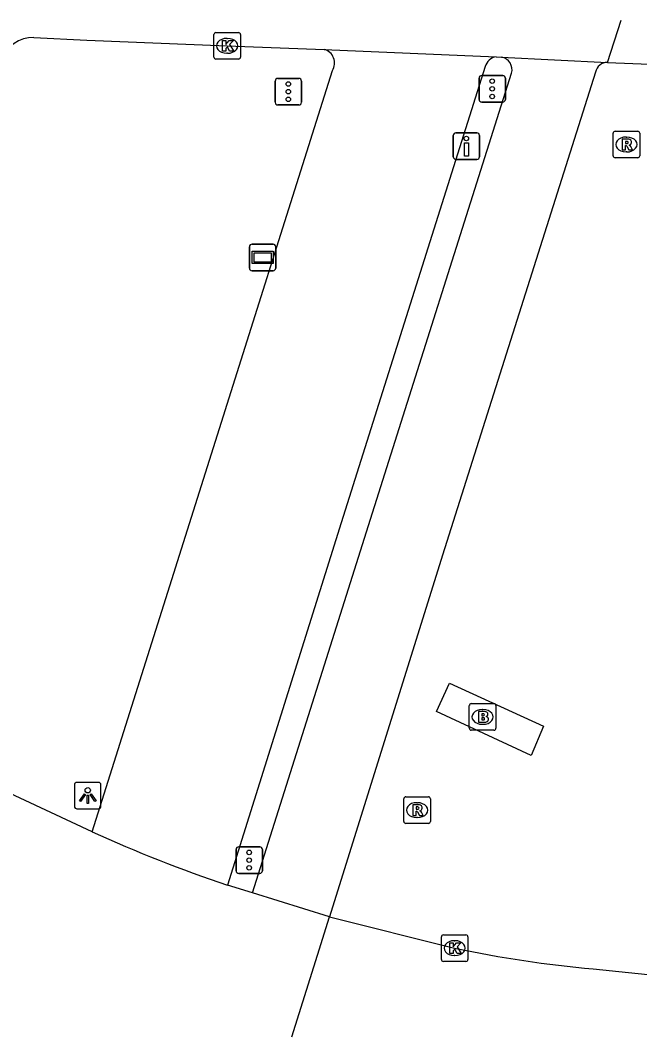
# Model space of a CAD drawing. Extents: x 161477 to 163040, y 383680 to 384868.
# Drawn here: x 161805.36 to 161828.68, y 384829.95 to 384868.14 of the extents above; entities that cross this region are included whole.
import ezdxf

# ---------------------------------------------------------------- set-up
doc = ezdxf.new("R2010")
doc.units = 0
for name, color, linetype in [('IMGEO_Brandkraan', 7, 'Continuous'), ('IMGEO_Drukknoppaal', 7, 'Continuous'), ('IMGEO_Fietspad_open', 7, 'Continuous'), ('IMGEO_Kolk', 7, 'Continuous'), ('IMGEO_Lichtpunt', 7, 'Continuous'), ('IMGEO_Rijbaan_regionaal_gesloten', 7, 'Continuous'), ('IMGEO_Rioolput', 7, 'Continuous'), ('IMGEO_Verkeersregelinstallatiepaal', 7, 'Continuous'), ('IMGEO_Verklikker', 7, 'Continuous'), ('IMGEO_Voetpad_open', 7, 'Continuous')]:
    doc.layers.add(name, color=color, linetype=linetype)

msp = doc.modelspace()

# ---------------------------------------------------------------- linework, layer by layer
at = {"layer": 'IMGEO_Brandkraan'}
for p, q in [((161822.268, 384841.488), (161822.268, 384842.34)), ((161822.343, 384842.414), (161823.195, 384842.414)), ((161822.756, 384842.194), (161822.781, 384842.194)), ((161823.269, 384842.34), (161823.269, 384841.488)), ((161823.195, 384841.414), (161822.343, 384841.414)), ((161822.779, 384841.634), (161822.754, 384841.634))]:
    msp.add_line(p, q, dxfattribs=at)
for points in [[(161822.268, 384841.488), (161822.268, 384842.34)], [(161822.343, 384842.414), (161823.195, 384842.414)], [(161823.269, 384842.34), (161823.269, 384841.488)], [(161822.616, 384842.114), (161822.616, 384841.714), (161822.829, 384841.714)], [(161822.847, 384842.114), (161822.616, 384842.114)], [(161822.795, 384842.033), (161822.741, 384842.033), (161822.741, 384841.957)], [(161822.741, 384841.957), (161822.794, 384841.957)], [(161822.803, 384841.881), (161822.741, 384841.881), (161822.741, 384841.8)], [(161822.741, 384841.8), (161822.803, 384841.8)], [(161823.195, 384841.414), (161822.343, 384841.414)]]:
    msp.add_lwpolyline(points, dxfattribs=at)
for centre, radius, start, end in [((161822.345, 384842.338), 0.0765, 91.552, 178.448), ((161822.345, 384842.338), 0.0765, 91.552, 178.448), ((161823.193, 384842.338), 0.0765, 1.552, 88.448), ((161823.193, 384842.338), 0.0765, 1.552, 88.448), ((161822.796, 384841.995), 0.0379, 267.8285, 90.9355), ((161822.804, 384841.84), 0.0404, 269.8759, 90.5077), ((161822.851, 384841.969), 0.145, 59.4692, 91.5367), ((161822.876, 384842.016), 0.0922, 285.5137, 58.1501), ((161822.881, 384841.824), 0.105, 301.3115, 78.989), ((161822.345, 384841.49), 0.0765, 181.552, 268.448), ((161822.345, 384841.49), 0.0765, 181.552, 268.448), ((161822.835, 384841.965), 0.251, 268.6676, 293.5347), ((161823.193, 384841.49), 0.0765, 271.552, 358.448), ((161823.193, 384841.49), 0.0765, 271.552, 358.448)]:
    msp.add_arc(centre, radius, start, end, dxfattribs=at)
for centre, major_axis, ratio, start_param, end_param in [((161822.755, 384841.914), (-0.387, 0.002), 0.722429, 4.712389, 7.853982), ((161822.78, 384841.914), (-0.39, 0.002), 0.717154, 1.570796, 4.712389)]:
    msp.add_ellipse(centre, major_axis=major_axis, ratio=ratio, start_param=start_param, end_param=end_param, dxfattribs=at)
at = {"layer": 'IMGEO_Drukknoppaal'}
for p, q in [((161821.662, 384862.999), (161821.662, 384863.799)), ((161821.662, 384863.799), (161821.662, 384862.999)), ((161821.762, 384863.899), (161822.552, 384863.899)), ((161822.552, 384863.899), (161821.762, 384863.899)), ((161822.652, 384863.799), (161822.652, 384862.999)), ((161822.652, 384862.999), (161822.652, 384863.799)), ((161822.552, 384862.899), (161821.762, 384862.899)), ((161821.762, 384862.899), (161822.552, 384862.899))]:
    msp.add_line(p, q, dxfattribs=at)
msp.add_lwpolyline([(161822.232, 384863.524), (161822.232, 384863.024), (161822.082, 384863.024), (161822.082, 384863.524), (161822.232, 384863.524)], dxfattribs=at)
msp.add_circle((161822.157, 384863.689), 0.085, dxfattribs=at)
for centre, start, end in [((161821.762, 384863.799), 90, 180), ((161821.762, 384863.799), 90, 180), ((161822.552, 384863.799), 0, 90), ((161822.552, 384863.799), 360, 90), ((161821.762, 384862.999), 180, 270), ((161821.762, 384862.999), 180, 270), ((161822.552, 384862.999), 270, 0), ((161822.552, 384862.999), 270, 0)]:
    msp.add_arc(centre, 0.1, start, end, dxfattribs=at)
at = {"layer": 'IMGEO_Fietspad_open'}
for points in [[(161808.067, 384837.592), (161812.267, 384850.864), (161817.114, 384866.244)], [(161822.861, 384866.392), (161817.448, 384849.213), (161813.16, 384835.584)]]:
    msp.add_lwpolyline(points, dxfattribs=at)
for centre, radius, start, end in [((161816.665, 384866.527), 0.531, 327.7792, 75.1519), ((161823.362, 384866.247), 0.521, 98.9185, 163.8385)]:
    msp.add_arc(centre, radius, start, end, dxfattribs=at)
at = {"layer": 'IMGEO_Kolk'}
for p, q in [((161812.653, 384866.748), (161812.653, 384867.6)), ((161812.728, 384867.674), (161813.58, 384867.674)), ((161813.141, 384867.454), (161813.166, 384867.454)), ((161813.654, 384867.6), (161813.654, 384866.748)), ((161813.58, 384866.674), (161812.728, 384866.674)), ((161813.164, 384866.894), (161813.139, 384866.894)), ((161821.215, 384832.784), (161821.215, 384833.636)), ((161821.29, 384833.71), (161822.142, 384833.71)), ((161821.703, 384833.49), (161821.728, 384833.49)), ((161822.216, 384833.636), (161822.216, 384832.784)), ((161822.142, 384832.71), (161821.29, 384832.71)), ((161821.726, 384832.93), (161821.701, 384832.93))]:
    msp.add_line(p, q, dxfattribs=at)
for points in [[(161812.653, 384866.748), (161812.653, 384867.6)], [(161812.728, 384867.674), (161813.58, 384867.674)], [(161812.974, 384867.374), (161813.097, 384867.374), (161813.097, 384867.223), (161813.227, 384867.374), (161813.391, 384867.374), (161813.245, 384867.223), (161813.398, 384866.974), (161813.246, 384866.974), (161813.161, 384867.138), (161813.097, 384867.071), (161813.097, 384866.974), (161812.974, 384866.974), (161812.974, 384867.374)], [(161813.654, 384867.6), (161813.654, 384866.748)], [(161813.58, 384866.674), (161812.728, 384866.674)], [(161821.215, 384832.784), (161821.215, 384833.636)], [(161821.29, 384833.71), (161822.142, 384833.71)], [(161821.536, 384833.41), (161821.659, 384833.41), (161821.659, 384833.259), (161821.789, 384833.41), (161821.953, 384833.41), (161821.807, 384833.259), (161821.96, 384833.01), (161821.808, 384833.01), (161821.723, 384833.174), (161821.659, 384833.107), (161821.659, 384833.01), (161821.536, 384833.01), (161821.536, 384833.41)], [(161822.216, 384833.636), (161822.216, 384832.784)], [(161822.142, 384832.71), (161821.29, 384832.71)]]:
    msp.add_lwpolyline(points, dxfattribs=at)
for centre, start, end in [((161812.73, 384867.598), 91.552, 178.448), ((161812.73, 384867.598), 91.552, 178.448), ((161813.578, 384867.598), 1.552, 88.448), ((161813.578, 384867.598), 1.552, 88.448), ((161812.73, 384866.75), 181.552, 268.448), ((161812.73, 384866.75), 181.552, 268.448), ((161813.578, 384866.75), 271.552, 358.448), ((161813.578, 384866.75), 271.552, 358.448), ((161821.292, 384833.634), 91.552, 178.448), ((161821.292, 384833.634), 91.552, 178.448), ((161822.14, 384833.634), 1.552, 88.448), ((161822.14, 384833.634), 1.552, 88.448), ((161821.292, 384832.786), 181.552, 268.448), ((161821.292, 384832.786), 181.552, 268.448), ((161822.14, 384832.786), 271.552, 358.448), ((161822.14, 384832.786), 271.552, 358.448)]:
    msp.add_arc(centre, 0.0765, start, end, dxfattribs=at)
for centre, major_axis, ratio, start_param, end_param in [((161813.14, 384867.174), (-0.387, 0.002), 0.722429, 4.712389, 7.853982), ((161813.165, 384867.174), (-0.39, 0.002), 0.717154, 1.570796, 4.712389), ((161821.702, 384833.21), (-0.387, 0.002), 0.722429, 4.712389, 7.853982), ((161821.727, 384833.21), (-0.39, 0.002), 0.717154, 1.570796, 4.712389)]:
    msp.add_ellipse(centre, major_axis=major_axis, ratio=ratio, start_param=start_param, end_param=end_param, dxfattribs=at)
at = {"layer": 'IMGEO_Lichtpunt'}
for p, q in [((161807.405, 384839.354), (161807.405, 384838.547)), ((161807.405, 384839.354), (161807.405, 384838.547)), ((161808.307, 384839.449), (161807.499, 384839.449)), ((161808.307, 384839.449), (161807.499, 384839.449)), ((161808.401, 384838.547), (161808.401, 384839.354)), ((161808.401, 384838.547), (161808.401, 384839.354)), ((161807.499, 384838.453), (161808.307, 384838.453)), ((161807.499, 384838.453), (161808.307, 384838.453))]:
    msp.add_line(p, q, dxfattribs=at)
for points in [[(161807.779, 384839.018), (161807.818, 384838.99), (161807.63, 384838.728), (161807.592, 384838.755), (161807.779, 384839.018)], [(161807.881, 384838.97), (161807.928, 384838.97), (161807.928, 384838.648), (161807.881, 384838.648), (161807.881, 384838.97)], [(161807.991, 384838.99), (161808.029, 384839.017), (161808.216, 384838.755), (161808.177, 384838.727), (161807.991, 384838.99)]]:
    msp.add_lwpolyline(points, dxfattribs=at)
msp.add_circle((161807.904, 384839.152), 0.0994, dxfattribs=at)
for centre, start, end in [((161807.499, 384839.354), 90, 180), ((161807.499, 384839.354), 90, 180), ((161808.307, 384839.354), 0, 90), ((161808.307, 384839.354), 0, 90), ((161807.499, 384838.547), 180, 270), ((161807.499, 384838.547), 180, 270), ((161808.307, 384838.547), 270, 0), ((161808.307, 384838.547), 270, 360)]:
    msp.add_arc(centre, 0.0946, start, end, dxfattribs=at)
at = {"layer": 'IMGEO_Rijbaan_regionaal_gesloten'}
for points in [[(161827.467, 384866.551), (161827.989, 384868.136)], [(161805.876, 384867.485), (161807.868, 384867.389), (161813.154, 384867.175), (161816.801, 384867.04)], [(161816.801, 384867.04), (161823.281, 384866.762)], [(161823.281, 384866.762), (161823.482, 384866.753)], [(161823.482, 384866.753), (161827.467, 384866.551)], [(161827.467, 384866.551), (161838.245, 384866.117), (161884.86, 384864.196), (161903.184, 384863.21), (161912.433, 384862.623), (161929.035, 384861.367)], [(161808.067, 384837.592), (161802.231, 384840.309), (161802.022, 384840.46)], [(161814.109, 384835.294), (161813.16, 384835.584)], [(161817.005, 384834.389), (161814.109, 384835.294)], [(161815.586, 384829.871), (161816.552, 384832.947), (161817.005, 384834.389)], [(161817.005, 384834.389), (161821.715, 384833.209)], [(161826.935, 384832.429), (161829.588, 384832.153), (161837.929, 384831.286), (161846.184, 384830.529), (161864.677, 384829.095)]]:
    msp.add_lwpolyline(points, dxfattribs=at)
for centre, radius, start, end in [((161805.828, 384866.26), 1.226, 87.752, 161.6334), ((161829.922, 384885.56), 52.712, 245.5057, 251.459), ((161830.923, 384876.973), 44.723, 258.1186, 264.8843)]:
    msp.add_arc(centre, radius, start, end, dxfattribs=at)
at = {"layer": 'IMGEO_Rioolput'}
for p, q in [((161827.755, 384863.96), (161828.607, 384863.96)), ((161827.68, 384863.034), (161827.68, 384863.886)), ((161828.168, 384863.74), (161828.193, 384863.74)), ((161828.681, 384863.886), (161828.681, 384863.034)), ((161828.191, 384863.18), (161828.166, 384863.18)), ((161828.607, 384862.96), (161827.755, 384862.96)), ((161819.801, 384837.979), (161819.801, 384838.831)), ((161819.876, 384838.905), (161820.728, 384838.905)), ((161820.802, 384838.831), (161820.802, 384837.979)), ((161820.289, 384838.685), (161820.314, 384838.685)), ((161820.312, 384838.125), (161820.287, 384838.125)), ((161820.728, 384837.905), (161819.876, 384837.905))]:
    msp.add_line(p, q, dxfattribs=at)
for points in [[(161827.755, 384863.96), (161828.607, 384863.96)], [(161827.68, 384863.034), (161827.68, 384863.886)], [(161828.269, 384863.658), (161828.017, 384863.66), (161828.017, 384863.26)], [(161828.195, 384863.579), (161828.141, 384863.579), (161828.141, 384863.498)], [(161828.681, 384863.886), (161828.681, 384863.034)], [(161828.017, 384863.26), (161828.141, 384863.26), (161828.141, 384863.422), (161828.152, 384863.422)], [(161828.141, 384863.498), (161828.193, 384863.498)], [(161828.199, 384863.393), (161828.27, 384863.26), (161828.41, 384863.26), (161828.345, 384863.386)], [(161828.607, 384862.96), (161827.755, 384862.96)], [(161819.801, 384837.979), (161819.801, 384838.831)], [(161819.876, 384838.905), (161820.728, 384838.905)], [(161820.802, 384838.831), (161820.802, 384837.979)], [(161820.39, 384838.603), (161820.138, 384838.605), (161820.138, 384838.205)], [(161820.138, 384838.205), (161820.262, 384838.205), (161820.262, 384838.367), (161820.273, 384838.367)], [(161820.316, 384838.524), (161820.262, 384838.524), (161820.262, 384838.443)], [(161820.262, 384838.443), (161820.314, 384838.443)], [(161820.32, 384838.338), (161820.391, 384838.205), (161820.531, 384838.205), (161820.466, 384838.331)], [(161820.728, 384837.905), (161819.876, 384837.905)]]:
    msp.add_lwpolyline(points, dxfattribs=at)
for centre, radius, start, end in [((161827.757, 384863.884), 0.0765, 91.552, 178.448), ((161827.757, 384863.884), 0.0765, 91.552, 178.448), ((161828.605, 384863.884), 0.0765, 1.552, 88.448), ((161828.605, 384863.884), 0.0765, 1.552, 88.448), ((161828.201, 384863.483), 0.0964, 77.0061, 93.1865), ((161828.215, 384863.54), 0.0378, 276.6634, 79.6772), ((161828.268, 384863.548), 0.109, 350.3612, 89.416), ((161828.151, 384863.369), 0.0533, 26.0293, 88.6989), ((161828.177, 384863.687), 0.19, 274.7715, 282.9687), ((161828.266, 384863.548), 0.112, 277.5842, 350.9817), ((161828.25, 384863.333), 0.108, 29.5134, 73.7905), ((161827.757, 384863.036), 0.0765, 181.552, 268.448), ((161827.757, 384863.036), 0.0765, 181.552, 268.448), ((161828.605, 384863.036), 0.0765, 271.552, 358.448), ((161828.605, 384863.036), 0.0765, 271.552, 358.448), ((161819.878, 384838.829), 0.0765, 91.552, 178.448), ((161819.878, 384838.829), 0.0765, 91.552, 178.448), ((161820.726, 384838.829), 0.0765, 1.552, 88.448), ((161820.726, 384838.829), 0.0765, 1.552, 88.448), ((161820.272, 384838.314), 0.0533, 26.0293, 88.6989), ((161820.298, 384838.632), 0.19, 274.7715, 282.9687), ((161820.322, 384838.428), 0.0964, 77.0061, 93.1865), ((161820.336, 384838.485), 0.0378, 276.6634, 79.6772), ((161820.389, 384838.493), 0.109, 350.3612, 89.416), ((161820.387, 384838.493), 0.112, 277.5842, 350.9817), ((161820.371, 384838.278), 0.108, 29.5134, 73.7905), ((161819.878, 384837.981), 0.0765, 181.552, 268.448), ((161819.878, 384837.981), 0.0765, 181.552, 268.448), ((161820.726, 384837.981), 0.0765, 271.552, 358.448), ((161820.726, 384837.981), 0.0765, 271.552, 358.448)]:
    msp.add_arc(centre, radius, start, end, dxfattribs=at)
for centre, major_axis, ratio, start_param, end_param in [((161828.167, 384863.46), (-0.387, 0.002), 0.722429, 4.712389, 7.853982), ((161828.192, 384863.46), (-0.39, 0.002), 0.717154, 1.570796, 4.712389), ((161820.288, 384838.405), (-0.387, 0.002), 0.722429, 4.712389, 7.853982), ((161820.313, 384838.405), (-0.39, 0.002), 0.717154, 1.570796, 4.712389)]:
    msp.add_ellipse(centre, major_axis=major_axis, ratio=ratio, start_param=start_param, end_param=end_param, dxfattribs=at)
at = {"layer": 'IMGEO_Verkeersregelinstallatiepaal'}
for p, q in [((161814.961, 384865.048), (161814.961, 384865.848)), ((161814.961, 384865.848), (161814.961, 384865.048)), ((161815.061, 384865.948), (161815.851, 384865.948)), ((161815.851, 384865.948), (161815.061, 384865.948)), ((161815.951, 384865.848), (161815.951, 384865.048)), ((161815.951, 384865.048), (161815.951, 384865.848)), ((161822.635, 384865.156), (161822.635, 384865.956)), ((161822.635, 384865.956), (161822.635, 384865.156)), ((161822.735, 384866.056), (161823.525, 384866.056)), ((161823.525, 384866.056), (161822.735, 384866.056)), ((161823.625, 384865.956), (161823.625, 384865.156)), ((161823.625, 384865.156), (161823.625, 384865.956)), ((161815.851, 384864.948), (161815.061, 384864.948)), ((161815.061, 384864.948), (161815.851, 384864.948)), ((161823.525, 384865.056), (161822.735, 384865.056)), ((161822.735, 384865.056), (161823.525, 384865.056)), ((161813.487, 384836.123), (161813.487, 384836.923)), ((161813.487, 384836.923), (161813.487, 384836.123)), ((161813.587, 384837.023), (161814.377, 384837.023)), ((161814.377, 384837.023), (161813.587, 384837.023)), ((161814.477, 384836.923), (161814.477, 384836.123)), ((161814.477, 384836.123), (161814.477, 384836.923)), ((161814.377, 384836.023), (161813.587, 384836.023)), ((161813.587, 384836.023), (161814.377, 384836.023))]:
    msp.add_line(p, q, dxfattribs=at)
for centre in [(161823.13, 384865.846), (161815.456, 384865.738), (161815.456, 384865.448), (161823.13, 384865.556), (161815.456, 384865.158), (161823.13, 384865.266), (161813.982, 384836.813), (161813.982, 384836.523), (161813.982, 384836.233)]:
    msp.add_circle(centre, 0.085, dxfattribs=at)
for centre, start, end in [((161815.061, 384865.848), 90, 180), ((161815.061, 384865.848), 90, 180), ((161815.851, 384865.848), 0, 90), ((161815.851, 384865.848), 360, 90), ((161822.735, 384865.956), 90, 180), ((161822.735, 384865.956), 90, 180), ((161823.525, 384865.956), 0, 90), ((161823.525, 384865.956), 360, 90), ((161822.735, 384865.156), 180, 270), ((161822.735, 384865.156), 180, 270), ((161823.525, 384865.156), 270, 0), ((161823.525, 384865.156), 270, 0), ((161815.061, 384865.048), 180, 270), ((161815.061, 384865.048), 180, 270), ((161815.851, 384865.048), 270, 0), ((161815.851, 384865.048), 270, 0), ((161813.587, 384836.923), 90, 180), ((161813.587, 384836.923), 90, 180), ((161814.377, 384836.923), 0, 90), ((161814.377, 384836.923), 360, 90), ((161813.587, 384836.123), 180, 270), ((161813.587, 384836.123), 180, 270), ((161814.377, 384836.123), 270, 0), ((161814.377, 384836.123), 270, 0)]:
    msp.add_arc(centre, 0.1, start, end, dxfattribs=at)
at = {"layer": 'IMGEO_Verklikker'}
for p, q in [((161813.991, 384858.808), (161813.991, 384859.608)), ((161813.991, 384859.608), (161813.991, 384858.808)), ((161814.091, 384859.708), (161814.881, 384859.708)), ((161814.881, 384859.708), (161814.091, 384859.708)), ((161814.981, 384859.608), (161814.981, 384858.808)), ((161814.981, 384858.808), (161814.981, 384859.608)), ((161814.881, 384858.708), (161814.091, 384858.708)), ((161814.091, 384858.708), (161814.881, 384858.708))]:
    msp.add_line(p, q, dxfattribs=at)
for points in [[(161814.092, 384859.44), (161814.88, 384859.44), (161814.88, 384858.976), (161814.092, 384858.976), (161814.092, 384859.44)], [(161814.157, 384859.375), (161814.157, 384859.041), (161814.815, 384859.041), (161814.815, 384859.375), (161814.157, 384859.375)]]:
    msp.add_lwpolyline(points, dxfattribs=at)
for centre, start, end in [((161814.091, 384859.608), 90, 180), ((161814.091, 384859.608), 90, 180), ((161814.881, 384859.608), 0, 90), ((161814.881, 384859.608), 360, 90), ((161814.091, 384858.808), 180, 270), ((161814.091, 384858.808), 180, 270), ((161814.881, 384858.808), 270, 0), ((161814.881, 384858.808), 270, 0)]:
    msp.add_arc(centre, 0.1, start, end, dxfattribs=at)
at = {"layer": 'IMGEO_Voetpad_open'}
for points in [[(161814.109, 384835.294), (161818.397, 384848.886), (161823.859, 384866.144)], [(161827.015, 384866.185), (161821.262, 384848.005), (161817.005, 384834.389)], [(161824.593, 384840.46), (161821.03, 384842.115), (161821.523, 384843.189), (161825.054, 384841.562), (161824.593, 384840.46)]]:
    msp.add_lwpolyline(points, dxfattribs=at)
for centre, radius, start, end in [((161823.386, 384866.272), 0.49, 344.8021, 78.7169), ((161827.467, 384866.089), 0.462, 89.9634, 168.0332)]:
    msp.add_arc(centre, radius, start, end, dxfattribs=at)

doc.saveas('drawing.dxf')
